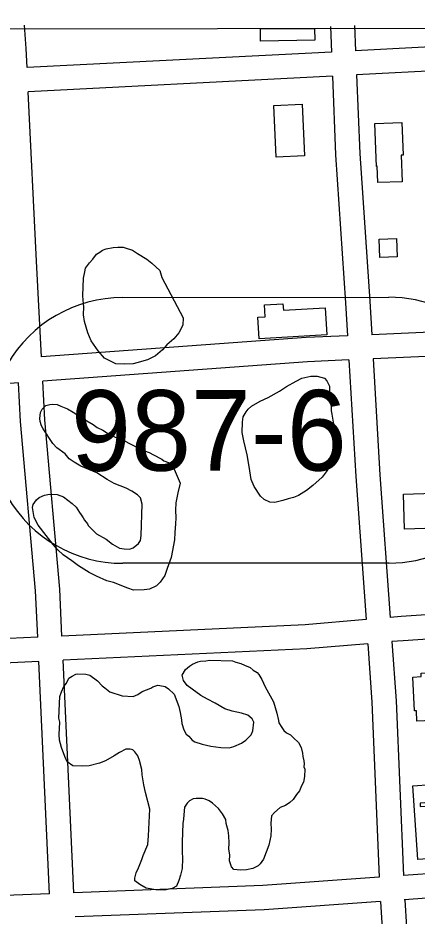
# Model space of a CAD drawing. Extents: x 3297716 to 3335574, y 688621 to 713991.
# Drawn here: x 3320204 to 3320699, y 711101 to 712216 of the extents above; entities that cross this region are included whole.
import ezdxf

# ---------------------------------------------------------------- set-up
doc = ezdxf.new("R2010")
doc.units = 0
for name, color, linetype in [('V-BLDG-OTLN', 7, 'Continuous'), ('V-GRID-FRAM', 7, 'Continuous'), ('V-ROAD-CNTR', 7, 'Continuous'), ('V-ROAD-IDEN', 7, 'Continuous'), ('V-SITE-VEGE', 7, 'Continuous')]:
    doc.layers.add(name, color=color, linetype=linetype)

msp = doc.modelspace()

# ---------------------------------------------------------------- linework, layer by layer
at = {"layer": 'V-BLDG-OTLN'}
for p, q in [((3320505, 712203.2), (3320572.3, 712203.3)), ((3320505.3, 712187.4), (3320505, 712203.2)), ((3320572.3, 712203.3), (3320572.5, 712188.7)), ((3320572.5, 712188.7), (3320505.3, 712187.4))]:
    msp.add_line(p, q, dxfattribs=at)
for points in [[(3320556.6, 712109.1), (3320559.5, 712045), (3320524.5, 712043.4), (3320521.6, 712107.5)], [(3320649.1, 712032), (3320647, 712085.2), (3320680.4, 712086.5), (3320682, 712046), (3320679.6, 712045.9), (3320680.9, 712013), (3320650.7, 712011.9), (3320649.9, 712032.1)], [(3320652.4, 711941.6), (3320673.9, 711942.3), (3320674.7, 711919.7), (3320653.1, 711919)], [(3320587.4, 711822.8), (3320503.5, 711817.9), (3320502, 711844.8), (3320510.8, 711845.3), (3320509.9, 711859.9), (3320533, 711861.2), (3320533.5, 711853.3), (3320585.5, 711856.3)], [(3320720.3, 711626.3), (3320721.7, 711582.7), (3320683.8, 711581.4), (3320682.4, 711625.1)], [(3320724.9, 711399.2), (3320727.5, 711344.5), (3320699.2, 711343.2), (3320698.6, 711356.1), (3320696.1, 711356), (3320694.1, 711397.9), (3320704.4, 711398.4), (3320704.2, 711402.6), (3320712.4, 711403), (3320712.6, 711398.6)], [(3320738.9, 711222.2), (3320742.3, 711174.2), (3320700.3, 711171.3), (3320693.9, 711262.8), (3320716.9, 711264.5), (3320717.5, 711256), (3320743.1, 711257.8), (3320744.1, 711244.2), (3320703, 711241.3), (3320703.3, 711237.2), (3320757.4, 711241), (3320758.6, 711223.5)]]:
    msp.add_lwpolyline(points, close=True, dxfattribs=at)
at = {"layer": 'V-GRID-FRAM'}
msp.add_lwpolyline([(3301838.5, 712184.2), (3333346.2, 712216.3), (3333372.6, 694031.5), (3301849.1, 693999.4), (3301838.5, 712184.2)], dxfattribs=at)
at = {"layer": 'V-ROAD-CNTR'}
for points in [[(3320215.6, 712154.7), (3320214.5, 712178.4), (3320212.3, 712207.3)], [(3320591.8, 712205.6), (3320593.1, 712173.9)], [(3320621.8, 712206.8), (3320623, 712175.5)], [(3321183.6, 712206.6), (3320958.7, 712193.1), (3320622.7, 712175.5)], [(3321360.8, 712186.8), (3321331, 712185.4), (3320960.4, 712163.2), (3320624.3, 712145.5)], [(3320593.1, 712173.9), (3320568.7, 712172.6), (3320215.6, 712154.7)], [(3320594.3, 712143.9), (3320570.3, 712142.7), (3320217.1, 712124.7)], [(3320594.3, 712143.9), (3320598.3, 712046.3), (3320610.7, 711862.6), (3320613, 711821.6)], [(3320624.3, 712145.5), (3320628.3, 712048), (3320640.6, 711864.5), (3320643, 711822.9)], [(3320233.5, 711795.3), (3320227.4, 711914.1), (3320217.1, 712124.7)], [(3321382.7, 711860.5), (3321066.2, 711842.4), (3320915.5, 711835.2), (3320643, 711822.9)], [(3321384.9, 711830.6), (3321067.8, 711812.5), (3320916.9, 711805.2), (3320644.7, 711793)], [(3320613, 711821.6), (3320561.9, 711819.3), (3320233.5, 711795.3)], [(3320644.7, 711793), (3320653.1, 711649), (3320665.9, 711471.7)], [(3320614.8, 711791.6), (3320563.6, 711789.4), (3320235.1, 711765.4)], [(3320614.8, 711791.6), (3320623.2, 711647), (3320636, 711469.2)], [(3320205.1, 711763.2), (3320162.4, 711760), (3319826.7, 711745.3)], [(3320228.8, 711447.2), (3320226.1, 711505), (3320207.6, 711715.1), (3320205.1, 711763.2)], [(3320258.8, 711448.6), (3320256.1, 711507), (3320237.5, 711717.2), (3320235.1, 711765.4)], [(3321401, 711511.7), (3321245.7, 711503), (3321148.1, 711496.7), (3321098.1, 711495.8), (3320965, 711492.1), (3320679.6, 711472.9), (3320665.9, 711471.7)], [(3321909.9, 711224), (3321884.7, 711500.5), (3321689, 711495.3), (3321498.9, 711487.2), (3321247.5, 711473), (3321149.3, 711466.7), (3321098.8, 711465.9), (3320966.4, 711462.1), (3320681.9, 711442.9), (3320668.1, 711441.8)], [(3320636, 711469.2), (3320560.4, 711462.7), (3320258.8, 711448.6)], [(3320228.8, 711447.2), (3320193.5, 711445.6), (3319871.3, 711422.4), (3319844.8, 711421.1)], [(3320638.2, 711439.2), (3320562.4, 711432.8), (3320260.2, 711418.7)], [(3320638.2, 711439.2), (3320643.4, 711366.6), (3320652.4, 711149.3)], [(3320668.1, 711441.8), (3320673.4, 711368.3), (3320682.3, 711151.4)], [(3320230.2, 711417.3), (3320195.3, 711415.6), (3319873.1, 711392.4), (3319846.5, 711391.2)], [(3320243.6, 711128.6), (3320230.2, 711417.3)], [(3320273.5, 711129.8), (3320260.2, 711418.7)], [(3321909.9, 711224), (3321657, 711202.2), (3321460.9, 711194.5), (3321200.9, 711178.8), (3321016.7, 711161.9), (3320777.4, 711158.2), (3320682.3, 711151.4)], [(3321566.2, 711168.6), (3321462.4, 711164.5), (3321203.2, 711148.9), (3321018.3, 711131.9), (3320778.7, 711128.2), (3320683.5, 711121.4)], [(3320652.4, 711149.3), (3320507.9, 711139), (3320273.5, 711129.8)], [(3320243.6, 711128.6), (3320188.2, 711126.5), (3319933, 711109), (3319865.3, 711104.3)], [(3320654, 711119.3), (3320509.6, 711109), (3320275.4, 711099.9)], [(3320654, 711119.3), (3320675, 710780.5)], [(3320684, 711121.4), (3320705, 710781.7)]]:
    msp.add_lwpolyline(points, dxfattribs=at)
at = {"layer": 'V-ROAD-IDEN'}
for p, q in [((3320334.2, 711869.1), (3320664.2, 711869.4)), ((3320334.2, 711869.1), (3320664.2, 711869.4)), ((3320334.2, 711869.1), (3320334.2, 711869.1)), ((3320664.5, 711539.4), (3320334.5, 711539.1)), ((3320664.5, 711539.4), (3320334.5, 711539.1))]:
    msp.add_line(p, q, dxfattribs=at)
for centre, start, end in [((3320334.3, 711704.1), 90.0584, 270.0584), ((3320334.3, 711704.1), 90.0584, 270.0584), ((3320664.3, 711704.4), 270.0584, 90.0584), ((3320664.3, 711704.4), 270.0584, 90.0584)]:
    msp.add_arc(centre, 165, start, end, dxfattribs=at)
at = {"layer": 'V-SITE-VEGE'}
for points in [[(3320409.2, 711844.1), (3320408.9, 711835), (3320403.9, 711825.5), (3320397.8, 711817.9), (3320389.1, 711810.5), (3320383.6, 711804.2), (3320374.9, 711796.7), (3320364.9, 711791.9), (3320351.8, 711787.9), (3320347.2, 711786.7), (3320336.1, 711786.5), (3320325.7, 711786.9), (3320311.7, 711794), (3320303.6, 711802.8), (3320295, 711815.5), (3320290.8, 711825.4), (3320286.8, 711839.2), (3320285.8, 711847.7), (3320286.2, 711857.4), (3320285.7, 711861.3), (3320284.8, 711871.1), (3320285.7, 711893.2), (3320287.3, 711900.9), (3320288.1, 711905.4), (3320292.9, 711912.4), (3320297, 711916.8), (3320301.8, 711923.1), (3320305.8, 711925.6), (3320309.1, 711928), (3320313.8, 711929.8), (3320322.3, 711931.4), (3320328.1, 711931.8), (3320334.6, 711931.6), (3320337.2, 711930.8), (3320346.2, 711927.9), (3320352.5, 711923.7), (3320364, 711916.8), (3320370.3, 711912), (3320380.3, 711902.5), (3320382.6, 711893.9)], [(3320601.6, 711677.3), (3320598.1, 711670.9), (3320594, 711663.9), (3320586.4, 711652.5), (3320581.6, 711646.2), (3320570.1, 711635.6), (3320562.1, 711629.4), (3320552.1, 711623.3), (3320546.1, 711620.9), (3320539.6, 711619.2), (3320533, 711616.9), (3320523.1, 711614.7), (3320516.6, 711614.9), (3320509.6, 711618.5), (3320505.2, 711622.5), (3320497.2, 711634.6), (3320493.7, 711643.2), (3320491.1, 711659.5), (3320488.4, 711673.9), (3320484.5, 711691), (3320482.3, 711701.5), (3320482.8, 711714.5), (3320483.7, 711720.9), (3320487.2, 711727.3), (3320489.9, 711730.4), (3320494, 711734.2), (3320504.6, 711740.3), (3320514.6, 711745.1), (3320528.5, 711753), (3320537.2, 711758.5), (3320549.2, 711765.2), (3320556.5, 711768.8), (3320567.6, 711771.6), (3320575.4, 711771.3), (3320584.4, 711769), (3320587.6, 711765.6), (3320590.5, 711759), (3320590.9, 711752.5), (3320593.1, 711742), (3320592.6, 711728.3), (3320593.7, 711724.4)], [(3320405.7, 711638.8), (3320402.6, 711626.6), (3320400.2, 711614.3), (3320399.9, 711605.2), (3320400.1, 711595.5), (3320399.8, 711588.3), (3320398.8, 711577.3), (3320398.4, 711568.2), (3320394.3, 711546.3), (3320389.2, 711532.8), (3320386.3, 711523.8), (3320380.7, 711515.6), (3320376, 711511.2), (3320367.4, 711507), (3320360.9, 711506), (3320347.8, 711505.8), (3320340.8, 711508.1), (3320322.9, 711515.3), (3320314.5, 711517.5), (3320301.7, 711523.2), (3320292.8, 711527.5), (3320279.4, 711535.8), (3320271.2, 711542), (3320260.5, 711549.6), (3320253.6, 711555.7), (3320248, 711562.4), (3320239.3, 711573.8), (3320229.4, 711586.5), (3320224.6, 711595.8), (3320222.5, 711608.3), (3320223.3, 711612.1), (3320227.4, 711617.8), (3320230.8, 711621), (3320237.4, 711623.9), (3320243.3, 711625), (3320253, 711624.6), (3320260.7, 711621.7), (3320271.4, 711613.5), (3320276.5, 711608.8), (3320280.7, 711602.1), (3320282.6, 711599.4), (3320285, 711595.4), (3320286.9, 711592.7), (3320290.6, 711588), (3320291.2, 711586.1), (3320301.8, 711575.9), (3320313.9, 711568.9), (3320321.5, 711562.8), (3320330.4, 711557.9), (3320336.2, 711557), (3320342.7, 711556.7), (3320347.3, 711558.5), (3320354, 711563.5), (3320356.1, 711567.3), (3320357, 711573.7), (3320358.5, 711612.7), (3320356.2, 711620.6), (3320352.5, 711624), (3320345.5, 711628.8), (3320338.5, 711632.3), (3320323.8, 711638.1), (3320314.9, 711643), (3320302.2, 711651.3), (3320282.4, 711659.9), (3320274.1, 711664.8), (3320267.8, 711668.9), (3320262.8, 711675), (3320252.7, 711682.5), (3320247.7, 711687.9), (3320235.4, 711705.9), (3320233.6, 711709.9), (3320231.9, 711715.2), (3320231.4, 711719.1), (3320232.3, 711726.2), (3320234.4, 711730.7), (3320239.1, 711735.1), (3320243.7, 711736.2), (3320247.7, 711736.7), (3320252.9, 711736.5), (3320257.3, 711734.4), (3320265.6, 711730.8), (3320272.6, 711726.6), (3320283.4, 711719.7), (3320289.8, 711716.2), (3320297.4, 711711.3), (3320302.5, 711707.9), (3320309.5, 711704.3), (3320315.2, 711700.9), (3320324.7, 711695.9), (3320334.3, 711692.3), (3320342, 711688.1), (3320361.1, 711678.9), (3320366.9, 711676.7), (3320372.6, 711673.9), (3320382.8, 711668.3), (3320385.3, 711666.3), (3320391.1, 711664.1), (3320393.7, 711663.3), (3320395.6, 711662)]]:
    msp.add_lwpolyline(points, close=True, dxfattribs=at)
for points in [[(3320272.3, 711287.7), (3320265.4, 711292.5), (3320262.4, 711299.2), (3320258.2, 711310.4), (3320256, 711319.6), (3320255.6, 711326.7), (3320256.2, 711341.7), (3320255.1, 711346.9), (3320256.2, 711373.5), (3320258.4, 711379.3), (3320261.2, 711386.3), (3320264.6, 711390.1), (3320267.5, 711396.5), (3320271.5, 711398.9), (3320276.1, 711401.4), (3320278.7, 711401.9), (3320288.5, 711401.5), (3320293.6, 711400), (3320303.1, 711393.1), (3320308.7, 711387.1), (3320311.9, 711384.3), (3320318.2, 711379.5), (3320333.6, 711374.4), (3320347.2, 711373.9), (3320353.2, 711376.2), (3320358.5, 711379.9), (3320369.1, 711384.1), (3320371.7, 711385.9), (3320377.7, 711387.6), (3320380.3, 711387.5), (3320386.7, 711386), (3320391.1, 711383.2), (3320398, 711376.4), (3320403.9, 711361.2), (3320405.6, 711354), (3320407.2, 711344.8), (3320407.7, 711340.3), (3320410, 711332.4), (3320413, 711327.1), (3320416.1, 711324.3), (3320420.5, 711319.6), (3320423.7, 711317.5), (3320432.7, 711314.6), (3320443.6, 711312.2), (3320455.9, 711310.4), (3320466.3, 711310), (3320472.2, 711311.7), (3320481.5, 711315.9), (3320486.8, 711319.6), (3320493.6, 711325.9), (3320495.7, 711331), (3320496.8, 711342), (3320495, 711346), (3320489.4, 711350.7), (3320481.6, 711353), (3320470, 711355.4), (3320461, 711358.3), (3320449, 711365.3), (3320439.4, 711370.2), (3320431.1, 711375.1), (3320420.4, 711382.7), (3320414.1, 711387.5), (3320409.8, 711393.5), (3320408.1, 711400.1), (3320412.2, 711407.1), (3320417, 711411.4), (3320421, 711413.9), (3320427.6, 711416.9), (3320430.9, 711417.4), (3320437.4, 711417.8), (3320442, 711418.9), (3320470.5, 711417.8), (3320474.4, 711416.3), (3320480.8, 711414.8), (3320485.3, 711412.7), (3320492.3, 711409.8), (3320496.1, 711406.4), (3320501.2, 711403.6), (3320503, 711400.9), (3320506.7, 711394.9), (3320510.9, 711385.6), (3320521.2, 711367)], [(3320521.2, 711367), (3320525.2, 711353.2), (3320527.5, 711344), (3320528, 711340.8), (3320531.7, 711335.4), (3320534.1, 711331.4), (3320537.3, 711328.7), (3320542.4, 711325.9), (3320546.1, 711322.5), (3320552.4, 711316.4), (3320555.4, 711310.4), (3320557.1, 711303.2), (3320557.6, 711299.3), (3320558.7, 711294), (3320559.2, 711290.1), (3320559, 711286.2), (3320560.2, 711283.6), (3320559.8, 711274.5), (3320558.3, 711267.4), (3320556.1, 711262.9), (3320553.3, 711256.5), (3320549.9, 711252.1), (3320545.7, 711245.8), (3320541.7, 711242), (3320536.3, 711238.3), (3320529.7, 711236), (3320522.3, 711229.8), (3320518.9, 711225.4), (3320517.9, 711216.3), (3320518.3, 711209.1), (3320517.9, 711200.7), (3320515.5, 711189.1), (3320509, 711171.8), (3320504.9, 711166.1), (3320502.2, 711163.6), (3320498.2, 711161.2), (3320495.5, 711160), (3320487.7, 711158.3), (3320480.5, 711158), (3320472.1, 711158.9), (3320469, 711162.3), (3320466.6, 711169.6), (3320466.9, 711176.7), (3320465.9, 711184.5), (3320466.2, 711191.7), (3320465.9, 711200.8), (3320464.9, 711207.3), (3320462.6, 711215.9), (3320462.2, 711221.1), (3320457.9, 711227.8), (3320452.9, 711234.5), (3320445.4, 711241.3), (3320441.6, 711244), (3320436.5, 711246.2), (3320433.3, 711246.9), (3320425.5, 711247.2), (3320421.6, 711246.8), (3320416.9, 711244.3), (3320414.2, 711241.2), (3320410.7, 711236.1), (3320410.6, 711231.6), (3320409.5, 711221.2), (3320408.6, 711216), (3320407.8, 711193.3), (3320407.9, 711181), (3320408.2, 711172.5), (3320407.8, 711160.2), (3320406.1, 711151.8), (3320403.9, 711145.4), (3320401, 711138.3), (3320395.7, 711135.3), (3320385.9, 711133.1), (3320375.5, 711133.5), (3320363.2, 711135.9), (3320355.6, 711140.1), (3320349.3, 711144.9), (3320349.4, 711148.1), (3320351, 711154.6), (3320353.8, 711161), (3320358.1, 711171.2), (3320359.6, 711176.4), (3320365.4, 711189.8), (3320366.4, 711200.8), (3320367.7, 711233.9), (3320362.7, 711254.3), (3320360.5, 711264.1), (3320358.4, 711276.5), (3320358, 711283.1), (3320355.1, 711294.2), (3320352.8, 711300.2), (3320349.1, 711304.9), (3320346.6, 711307.6), (3320343.3, 711308.3), (3320338.2, 711308.5), (3320330.2, 711304.3), (3320323.5, 711300), (3320312.9, 711293.9), (3320305.6, 711291), (3320292.5, 711287.6), (3320284, 711287.3), (3320272.3, 711287.7)]]:
    msp.add_lwpolyline(points, dxfattribs=at)

# ---------------------------------------------------------------- texts
at = {"layer": 'V-ROAD-IDEN'}
msp.add_text('987-6', height=100, rotation=0.0585, dxfattribs=at).set_placement((3320270.2, 711654))

doc.saveas('drawing.dxf')
